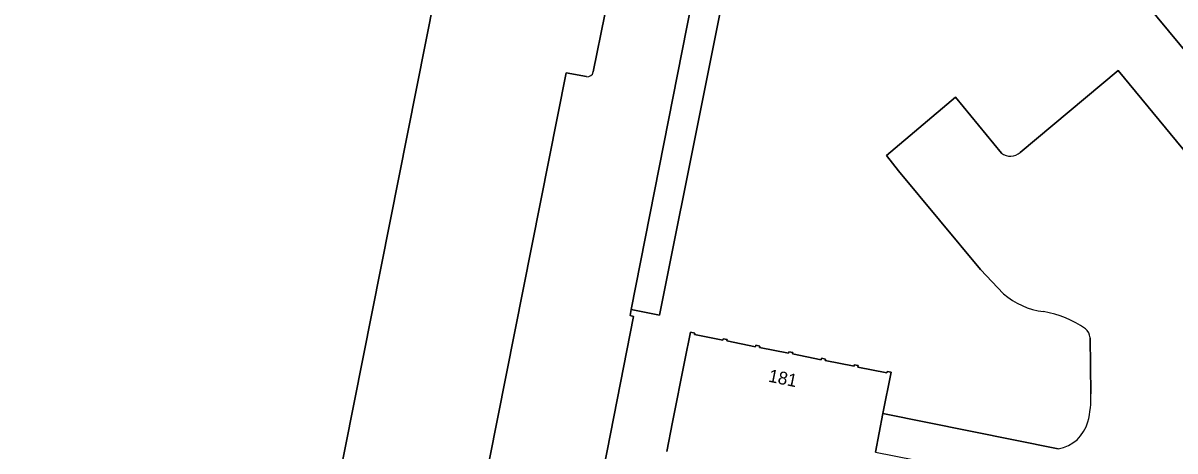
# Model space of a CAD drawing. Extents: x 158793 to 159888, y 384317 to 385256.
# Drawn here: x 159393 to 159483.1, y 384932 to 384965.5 of the extents above; entities that cross this region are included whole.
import ezdxf

# ---------------------------------------------------------------- set-up
doc = ezdxf.new("R2010")
doc.units = 0
for name, color, linetype in [('IMGEO_Groenvoorziening', 7, 'Continuous'), ('IMGEO_Pand', 7, 'Continuous'), ('IMGEO_Pand_nummerreeks', 7, 'Continuous'), ('IMGEO_Parkeervlak_open', 7, 'Continuous'), ('IMGEO_Rijbaan_lokaal_gesloten', 7, 'Continuous'), ('IMGEO_Rijbaan_lokaal_open', 7, 'Continuous'), ('IMGEO_Voetpad_open', 7, 'Continuous')]:
    doc.layers.add(name, color=color, linetype=linetype)

msp = doc.modelspace()

# ---------------------------------------------------------------- linework, layer by layer
at = {"layer": 'IMGEO_Groenvoorziening'}
for points in [[(159548.167, 384882.508), (159544.903, 384889.443), (159539.643, 384895.933), (159526.014, 384912.432), (159500, 384943.918), (159468.066, 384982.459), (159465.696, 384985.392), (159463.288, 384985.875), (159461.485, 384985.892), (159461.466, 384985.046)], [(159449.514, 384976.112), (159442.793, 384942.605), (159440.591, 384943.047), (159440.498, 384942.578), (159440.781, 384942.522), (159436.157, 384918.951)], [(159471.03, 384955.355), (159478.692, 384961.772), (159498.428, 384937.837), (159528.923, 384900.937), (159539.028, 384888.911), (159539.977, 384887.748), (159551.411, 384874.393), (159556.855, 384867.846), (159558.183, 384866.98)], [(159469.713, 384944.289), (159467.934, 384946.199), (159461.517, 384953.92), (159460.557, 384955.106), (159465.965, 384959.673), (159469.559, 384955.284)], [(159443.369, 384931.94), (159443.826, 384934.244), (159444.784, 384939.081), (159445.22, 384941.28), (159445.57, 384941.21), (159445.549, 384941.109), (159447.76, 384940.669), (159447.779, 384940.77), (159448.089, 384940.71), (159448.07, 384940.599), (159450.329, 384940.15), (159450.35, 384940.26), (159450.66, 384940.2), (159450.64, 384940.09), (159452.899, 384939.64), (159452.92, 384939.75), (159453.23, 384939.69), (159453.209, 384939.58), (159455.459, 384939.13), (159455.48, 384939.239), (159455.799, 384939.179), (159455.769, 384939.07), (159458.029, 384938.619), (159458.049, 384938.729), (159458.359, 384938.669), (159458.329, 384938.559), (159460.6, 384938.109), (159460.619, 384938.219), (159460.92, 384938.159), (159460.289, 384934.913), (159474.007, 384932.167)], [(159476.545, 384936.461), (159476.498, 384940.849)]]:
    msp.add_lwpolyline(points, dxfattribs=at)
for centre, radius, start, end in [((159470.25, 384956.233), 1.174, 233.93214, 311.5945), ((159473.677, 384948.96), 6.126, 229.67995, 262.30039), ((159471.596, 384935.14), 7.851, 54.72149, 80.76139), ((159475.508, 384940.775), 0.993, 4.2561, 51.20699), ((159469.933, 384936.031), 6.626, 344.56496, 3.72434), ((159473.552, 384934.992), 2.862, 279.15526, 345.3181)]:
    msp.add_arc(centre, radius, start, end, dxfattribs=at)
at = {"layer": 'IMGEO_Pand'}
for points in [[(159391.489, 384807.77), (159393.25, 384807.419), (159393.22, 384807.289), (159393.88, 384807.159), (159393.92, 384807.39), (159393.47, 384807.479), (159394.445, 384812.396), (159407.48, 384878.119), (159406.6, 384878.289), (159408.739, 384889.09), (159409.619, 384888.919), (159415.709, 384919.633), (159416.097, 384921.591), (159428.709, 384985.2), (159419.48, 384987.02), (159416.57, 384987.599), (159367.279, 384997.32)], [(159459.702, 384931.893), (159460.289, 384934.913), (159460.92, 384938.159), (159460.619, 384938.219), (159460.6, 384938.109), (159458.329, 384938.559), (159458.359, 384938.669), (159458.049, 384938.729), (159458.029, 384938.619), (159455.769, 384939.07), (159455.799, 384939.179), (159455.48, 384939.239), (159455.459, 384939.13), (159453.209, 384939.58), (159453.23, 384939.69), (159452.92, 384939.75), (159452.899, 384939.64), (159450.64, 384940.09), (159450.66, 384940.2), (159450.35, 384940.26), (159450.329, 384940.15), (159448.07, 384940.599), (159448.089, 384940.71), (159447.779, 384940.77), (159447.76, 384940.669), (159445.549, 384941.109), (159445.57, 384941.21), (159445.22, 384941.28), (159444.784, 384939.081), (159443.826, 384934.244), (159443.369, 384931.94)]]:
    msp.add_lwpolyline(points, dxfattribs=at)
at = {"layer": 'IMGEO_Parkeervlak_open'}
for points in [[(159420.204, 384991.071), (159419.839, 384989.245), (159419.92, 384989.229), (159419.48, 384987.02), (159428.709, 384985.2), (159416.097, 384921.591), (159415.709, 384919.633), (159409.619, 384888.919), (159408.739, 384889.09), (159406.6, 384878.289), (159407.48, 384878.119), (159394.445, 384812.396), (159393.47, 384807.479), (159393.92, 384807.39), (159393.88, 384807.159), (159393.22, 384807.289), (159393.25, 384807.419), (159391.489, 384807.77)], [(159437.616, 384961.644), (159438.518, 384966.128)], [(159386.389, 384720.489), (159387.646, 384727.321), (159390.398, 384741.625), (159391.347, 384747.081), (159393.399, 384748.943), (159393.921, 384751.671), (159395.913, 384761.207), (159404.88, 384806.8), (159417.31, 384869.331), (159422.956, 384898.509), (159428.792, 384927.805), (159435.493, 384961.573), (159437.106, 384961.277)]]:
    msp.add_lwpolyline(points, dxfattribs=at)
msp.add_arc((159437.17, 384961.726), 0.454, 261.91276, 349.56542, dxfattribs=at)
at = {"layer": 'IMGEO_Rijbaan_lokaal_gesloten'}
for points in [[(159464.442, 384986.955), (159462.376, 384989.455), (159456.881, 384996.106), (159453.664, 385000), (159446.996, 385008.071), (159442.224, 384984.618), (159440.447, 384975.691), (159440.42, 384975.555), (159438.518, 384966.128), (159437.616, 384961.644)], [(159436.157, 384918.951), (159440.781, 384942.522), (159440.498, 384942.578), (159440.591, 384943.047), (159447.141, 384976.298)], [(159437.106, 384961.277), (159435.493, 384961.573), (159428.792, 384927.805), (159422.956, 384898.509), (159417.31, 384869.331), (159404.88, 384806.8), (159395.913, 384761.207), (159393.921, 384751.671), (159393.399, 384748.943), (159391.347, 384747.081), (159390.398, 384741.625), (159387.646, 384727.321), (159386.389, 384720.489)]]:
    msp.add_lwpolyline(points, dxfattribs=at)
msp.add_arc((159437.17, 384961.726), 0.454, 261.91276, 349.56542, dxfattribs=at)
at = {"layer": 'IMGEO_Rijbaan_lokaal_open'}
for points in [[(159557.482, 384840.161), (159553.947, 384845.164), (159558.183, 384866.98), (159556.855, 384867.846), (159551.411, 384874.393), (159539.977, 384887.748), (159539.028, 384888.911), (159528.923, 384900.937), (159498.428, 384937.837), (159478.692, 384961.772), (159471.03, 384955.355)], [(159469.559, 384955.284), (159465.965, 384959.673), (159460.557, 384955.106), (159461.517, 384953.92), (159467.934, 384946.199), (159469.713, 384944.289)], [(159476.498, 384940.849), (159476.545, 384936.461)], [(159460.289, 384934.913), (159459.702, 384931.893), (159473.495, 384929.175)], [(159474.007, 384932.167), (159460.289, 384934.913)]]:
    msp.add_lwpolyline(points, dxfattribs=at)
for centre, radius, start, end in [((159470.25, 384956.233), 1.174, 233.93214, 311.5945), ((159473.677, 384948.96), 6.126, 229.67995, 262.30039), ((159471.596, 384935.14), 7.851, 54.72149, 80.76139), ((159475.508, 384940.775), 0.993, 4.2561, 51.20699), ((159469.933, 384936.031), 6.626, 344.56496, 3.72434), ((159473.552, 384934.992), 2.862, 279.15526, 345.3181)]:
    msp.add_arc(centre, radius, start, end, dxfattribs=at)
at = {"layer": 'IMGEO_Voetpad_open'}
for points in [[(159464.442, 384986.955), (159465.696, 384985.392), (159468.066, 384982.459), (159500, 384943.918), (159526.014, 384912.432), (159539.643, 384895.933), (159544.903, 384889.443), (159548.167, 384882.508)], [(159447.141, 384976.298), (159440.591, 384943.047), (159442.793, 384942.605), (159449.514, 384976.112)]]:
    msp.add_lwpolyline(points, dxfattribs=at)

# ---------------------------------------------------------------- texts
at = {"layer": 'IMGEO_Pand_nummerreeks'}
msp.add_text('181', height=1, rotation=348.48928, dxfattribs=at).set_placement((159451.273, 384937.422))

doc.saveas('drawing.dxf')
